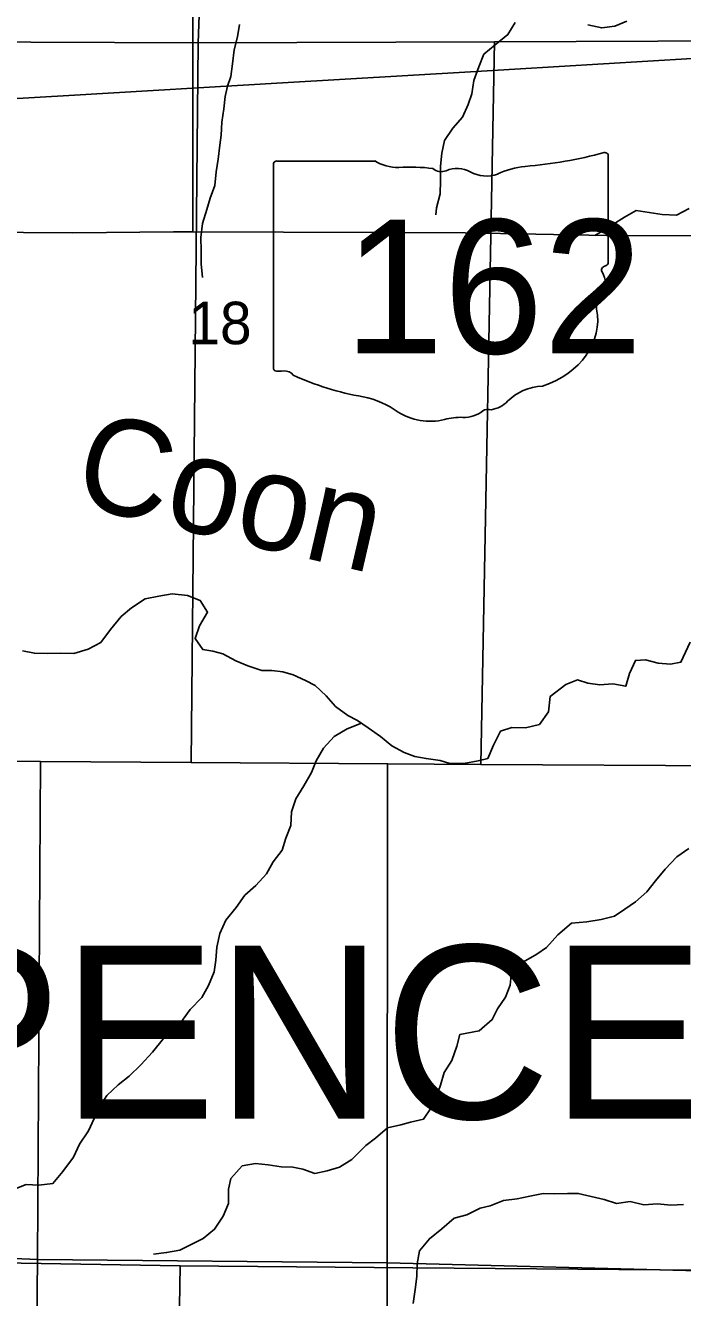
# Model space of a CAD drawing. Extents: x 1985906 to 2277390, y 930619 to 1324581.
# Drawn here: x 2066175 to 2069590, y 1124035 to 1130648 of the extents above; entities that cross this region are included whole.
import ezdxf

# ---------------------------------------------------------------- set-up
doc = ezdxf.new("R2010")
doc.units = 0
for name, color, linetype in [('GM_X_Minor_River', 7, 'Continuous'), ('GM_X_Minor_River_Text', 7, 'Continuous'), ('GM_X_Rail_Line', 7, 'Continuous'), ('GM_X_Section', 7, 'Continuous'), ('GM_X_Section_Text', 7, 'Continuous'), ('GM_X_State_Location', 7, 'Continuous'), ('GM_X_State_Route', 7, 'Continuous'), ('GM_X_State_Shield', 7, 'Continuous'), ('GM_X_Township_Road', 7, 'Continuous'), ('GM_X_Township_Text', 7, 'Continuous')]:
    doc.layers.add(name, color=color, linetype=linetype)

msp = doc.modelspace()

# ---------------------------------------------------------------- linework, layer by layer
at = {"layer": 'GM_X_Minor_River'}
for points in [[(2067286.9, 1130654), (2067276.7, 1130589.8), (2067260.4, 1130521.6), (2067250.2, 1130449.3), (2067242, 1130383.1), (2067225.8, 1130332.9), (2067213.6, 1130278.7), (2067205.3, 1130214.5), (2067195.1, 1130146.2), (2067192.9, 1130078), (2067184.7, 1130025.8), (2067176.5, 1129953.5), (2067166.2, 1129887.3), (2067160, 1129817), (2067135.7, 1129750.8), (2067117.5, 1129690.6), (2067095.2, 1129618.4), (2067086.9, 1129546.2), (2067088.7, 1129475.9), (2067088.5, 1129409.6), (2067094.4, 1129337.3)], [(2068307.8, 1129664.4), (2068311.9, 1129700.5), (2068330.2, 1129772.7), (2068332.4, 1129841), (2068332.6, 1129917.3), (2068338.9, 1129983.6), (2068353.1, 1130049.8), (2068395.5, 1130113.9), (2068445.8, 1130172), (2068476.1, 1130238.1), (2068494.4, 1130292.3), (2068504.6, 1130362.6), (2068530.9, 1130432.8), (2068557.2, 1130498.9), (2068615.6, 1130546.9), (2068682, 1130600.9), (2068720.3, 1130663)], [(2069097.7, 1130651.7), (2069169.9, 1130635.3), (2069238.2, 1130645.1), (2069300.5, 1130671)], [(2069134.6, 1129557), (2069162.7, 1129573), (2069227.1, 1129612.9), (2069287.4, 1129650.9), (2069349.7, 1129686.8), (2069416, 1129676.5), (2069484.2, 1129666.2), (2069558.5, 1129662), (2069624.8, 1129695.9)], [(2066159.2, 1127396.6), (2066221.4, 1127384.3), (2066289.6, 1127384.1), (2066357.9, 1127385.8), (2066426.1, 1127383.6), (2066500.5, 1127405.4), (2066566.8, 1127441.3), (2066617.2, 1127507.4), (2066671.6, 1127575.5), (2066725.9, 1127621.5), (2066796.3, 1127667.4), (2066868.6, 1127681.2), (2066936.9, 1127693.1), (2067017.2, 1127684.8), (2067083.4, 1127658.4), (2067121.3, 1127598), (2067079, 1127527.9), (2067056.7, 1127461.7), (2067096.7, 1127403.3), (2067148.8, 1127395.1), (2067201, 1127380.8), (2067269.1, 1127344.5), (2067331.3, 1127320.1), (2067403.5, 1127295.8), (2067455.7, 1127295.6), (2067511.9, 1127287.4), (2067566, 1127273.1), (2067630.2, 1127242.8), (2067680.3, 1127216.5), (2067738.3, 1127164.1), (2067786.4, 1127107.7), (2067850.5, 1127061.3), (2067900.6, 1127035), (2067956.7, 1126996.6), (2068020.8, 1126952.2), (2068078.8, 1126903.8), (2068143, 1126869.4), (2068199.1, 1126847.2), (2068257.3, 1126836.9), (2068329.5, 1126826.6), (2068379.7, 1126812.4), (2068454, 1126812.1), (2068528.3, 1126825.9), (2068578.5, 1126837.8), (2068606.8, 1126906), (2068643.2, 1126980.1), (2068703.4, 1126998), (2068773.7, 1126997.8), (2068846, 1127013.6), (2068892.4, 1127079.7), (2068902.7, 1127160), (2068983.1, 1127221.9), (2069043.4, 1127245.8), (2069097.6, 1127229.6), (2069159.8, 1127221.3), (2069228.1, 1127225.1), (2069294.3, 1127212.8), (2069314.5, 1127279), (2069344.8, 1127347.2), (2069397.1, 1127351), (2069463.2, 1127332.7), (2069527.5, 1127328.5), (2069581.7, 1127338.3), (2069630.2, 1127442.6)], [(2067921.8, 1127020.5), (2067846.2, 1126991), (2067779.9, 1126951.1), (2067723.5, 1126891), (2067685.2, 1126824.9), (2067660.9, 1126764.7), (2067622.5, 1126694.6), (2067580.2, 1126628.4), (2067557.9, 1126560.2), (2067553.7, 1126490), (2067527.4, 1126423.8), (2067509.1, 1126361.6), (2067462.8, 1126299.5), (2067428.5, 1126237.4), (2067372.1, 1126177.3), (2067315.7, 1126127.3), (2067269.4, 1126063.2), (2067217, 1125997.1), (2067184.7, 1125927), (2067170.4, 1125856.7), (2067164.2, 1125788.5), (2067156, 1125728.2), (2067125.6, 1125658.1), (2067091.3, 1125595.9), (2067030.9, 1125531.9), (2066994.6, 1125481.8), (2066960.4, 1125431.7), (2066892, 1125381.8), (2066835.5, 1125311.7), (2066775.1, 1125245.6), (2066714.7, 1125185.6), (2066656.4, 1125141.6), (2066598, 1125085.6), (2066553.6, 1125015.5), (2066531.4, 1124965.3), (2066503.1, 1124901.2), (2066456.7, 1124833.1), (2066424.4, 1124764.9), (2066370, 1124690.8), (2066317.6, 1124628.7), (2066245.3, 1124618.9), (2066179.1, 1124623.2), (2066112.8, 1124597.3)], [(2069623, 1126370.2), (2069560.6, 1126326.2), (2069500.2, 1126262.2), (2069449.9, 1126202.1), (2069403.5, 1126144.1), (2069345.2, 1126092), (2069290.8, 1126054.1), (2069236.5, 1126018.1), (2069166.2, 1126000.3), (2069091.9, 1125988.5), (2069013.6, 1125980.7), (2068941.1, 1125920.8), (2068882.7, 1125854.7), (2068832.5, 1125820.7), (2068764.1, 1125780.8), (2068699.6, 1125710.7), (2068693.5, 1125658.6), (2068669.2, 1125596.4), (2068628.9, 1125536.3), (2068600.6, 1125480.1), (2068532.2, 1125422.1), (2068431.7, 1125402.4), (2068417.5, 1125342.2), (2068391.2, 1125268), (2068350.9, 1125205.9), (2068332.6, 1125139.7), (2068310.3, 1125075.5), (2068284.1, 1125021.4), (2068243.7, 1124963.3), (2068175.4, 1124947.5), (2068125.2, 1124933.6), (2068056.9, 1124917.8), (2067994.5, 1124863.8), (2067944.2, 1124825.8), (2067871.7, 1124753.8), (2067807.4, 1124713.8), (2067743.1, 1124694), (2067678.8, 1124680.1), (2067616.7, 1124702.4), (2067564.5, 1124712.7), (2067504.3, 1124714.9), (2067436, 1124725.2), (2067369.8, 1124731.4), (2067301.5, 1124719.6), (2067243.1, 1124653.6), (2067230.9, 1124599.4), (2067230.7, 1124525.1), (2067202.4, 1124458.9), (2067158, 1124390.8), (2067097.7, 1124342.8), (2067033.3, 1124308.9), (2066977, 1124281), (2066908.7, 1124269.2), (2066840.5, 1124261.4)], [(2069595.4, 1124518.7), (2069529.2, 1124515), (2069458.9, 1124523.2), (2069388.7, 1124517.5), (2069318.5, 1124533.8), (2069246.2, 1124524), (2069182, 1124544.3), (2069115.8, 1124560.6), (2069047.6, 1124576.9), (2068991.4, 1124577.1), (2068925.1, 1124575.3), (2068864.9, 1124575.5), (2068796.6, 1124561.7), (2068730.3, 1124547.9), (2068660, 1124540.1), (2068589.7, 1124512.2), (2068537.5, 1124500.4), (2068469.1, 1124464.5), (2068402.8, 1124448.6), (2068338.4, 1124392.6), (2068274, 1124340.7), (2068223.6, 1124278.6), (2068211.4, 1124210.3), (2068209.2, 1124144.1), (2068201, 1124077.8), (2068190.7, 1124003.6)]]:
    msp.add_lwpolyline(points, dxfattribs=at)
at = {"layer": 'GM_X_Rail_Line'}
msp.add_lwpolyline([(2059278, 1129559.2), (2059588.8, 1129665.1), (2059783.5, 1129726.6), (2059970.3, 1129780.2), (2060094.8, 1129813.3), (2060243, 1129848), (2060398.3, 1129880.3), (2060548.9, 1129907.1), (2060663.9, 1129926), (2060805, 1129944.1), (2060901.2, 1129955.2), (2061004.5, 1129964.6), (2061312.7, 1129985.9), (2062021.3, 1130029.3), (2064136.2, 1130151.5), (2066400.1, 1130284.7), (2067511.6, 1130349.3), (2068488.2, 1130406.8), (2069639.9, 1130476.2), (2070618.1, 1130532.2), (2072378.3, 1130636.2), (2072584.2, 1130648.2)], dxfattribs=at)
at = {"layer": 'GM_X_Section'}
for points in [[(2064572.9, 1132151.7), (2067114.3, 1132142.5), (2067128.9, 1132142.5), (2067072.6, 1130558.7), (2065766.1, 1130562.9), (2064553, 1130566.9)], [(2067128.9, 1132142.5), (2069882.1, 1132132.5), (2069885.7, 1130568.2), (2068613.4, 1130563.9), (2067072.6, 1130558.7)], [(2067072.6, 1130558.7), (2067036.5, 1126816.7), (2066252.8, 1126821.7), (2065684.1, 1126825.3), (2065766.1, 1130562.9)], [(2068613.4, 1130563.9), (2068541.6, 1126807.1), (2068056.6, 1126810.2), (2067036.5, 1126816.7), (2067072.6, 1130558.7)], [(2069885.7, 1130568.2), (2069871.9, 1129469.5), (2069822.5, 1126798.9), (2068541.6, 1126807.1), (2068613.4, 1130563.9)], [(2064497.4, 1126832.9), (2065684.1, 1126825.3), (2066252.8, 1126821.7), (2066238.3, 1124233.7), (2064461.6, 1124308.6)], [(2066252.8, 1126821.7), (2067036.5, 1126816.7), (2068056.6, 1126810.2), (2068054.6, 1124215.5), (2066238.3, 1124233.7)], [(2068056.6, 1126810.2), (2068541.6, 1126807.1), (2069822.5, 1126798.9), (2069810.1, 1124171.4), (2068054.6, 1124215.5)], [(2064461.6, 1124308.6), (2066238.3, 1124233.7), (2066208.1, 1121446), (2064405.9, 1121455.7)], [(2066238.3, 1124233.7), (2068054.6, 1124215.5), (2068046.7, 1121436.2), (2067089.2, 1121441.3), (2066208.1, 1121446)], [(2068054.6, 1124215.5), (2069810.1, 1124171.4), (2069788.8, 1121427), (2068046.7, 1121436.2)]]:
    msp.add_lwpolyline(points, close=True, dxfattribs=at)
at = {"layer": 'GM_X_State_Route'}
for points in [[(2059259.3, 1129509), (2059496.5, 1129534.6), (2059704.2, 1129569.7), (2059876.7, 1129572.9), (2061343.5, 1129576.1), (2061941.1, 1129566.5), (2062810.2, 1129569.7), (2064618.9, 1129582.5), (2066421.2, 1129569.7), (2066944, 1129575.1)], [(2066944, 1129575.1), (2067044.4, 1129576.1), (2068460, 1129569.7), (2069194.9, 1129556.9), (2069682.4, 1129555)]]:
    msp.add_lwpolyline(points, dxfattribs=at)
at = {"layer": 'GM_X_State_Shield'}
for p, q in [((2069203.7, 1129417), (2069203.7, 1129969.7)), ((2067463.5, 1129925.3), (2067463.5, 1128868.7)), ((2067990.3, 1129943.5), (2067480.6, 1129943.5)), ((2069203.5, 1129417.1), (2069203.7, 1129417))]:
    msp.add_line(p, q, dxfattribs=at)
for centre, major_axis, start_param, end_param in [((2068583.8, 1131384.1), (1845.5, 0), 4.814394, 5.042369), ((2069184.4, 1129972), (19.4, 0), 6.141152, 7.989035), ((2067483.4, 1129927.6), (20.2, 0), 1.712693, 3.28349), ((2068111.6, 1130066.2), (195.5, 0), 4.042523, 4.731795), ((2068176.5, 1129350.3), (702, 0), 1.404758, 1.657858), ((2068335.8, 1129933.1), (56.4, 0), 3.836095, 5.185415), ((2068418.6, 1129810.9), (117.3, 0), 0.950623, 2.079405), ((2068570, 1129978.4), (141.1, 0), 4.081561, 5.145723), ((2068819.2, 1129620.8), (371.3, 0), 1.699011, 2.107814), ((2069199.2, 1129376.4), (30, 0), 1.883978, 3.671073), ((2069008.5, 1129306.5), (180, 0), 5.934695, 6.695948), ((2069183, 1129414.8), (20.7, 0), 5.05454, 6.418171), ((2069273.1, 1129185.6), (130.9, 0), 2.387724, 3.262537), ((2068687.2, 1129115.3), (461.6, 0), 5.101752, 6.440018), ((2067483.6, 1128866.4), (20.3, 0), 3.00124, 4.508301), ((2067486.7, 1128974.5), (155.2, 0), 4.665946, 4.897461), ((2067518.5, 1128807.7), (56, 0), 0.519207, 1.627899), ((2068225.1, 1129757.1), (1332.7, 0), 4.195997, 4.488961), ((2068881.8, 1128572.1), (252.8, 0), 1.647645, 2.488434), ((2067827.7, 1128394), (417, 0), 0.823519, 1.323587), ((2068278.7, 1128802.5), (264.6, 0), 4.026481, 4.996735), ((2068450.9, 1128723.4), (141, 0), 4.691044, 5.507374), ((2068578.4, 1128621), (39.7, 0), 1.147584, 2.315152), ((2068561.5, 1128766.3), (149.1, 0), 4.937069, 5.64225), ((2068431.6, 1128437.2), (217.4, 0), 1.495662, 1.94098)]:
    msp.add_ellipse(centre, major_axis=major_axis, ratio=0.8, start_param=start_param, end_param=end_param, dxfattribs=at)
at = {"layer": 'GM_X_Township_Road'}
for points in [[(2067044.4, 1129576.1), (2067048.4, 1135202.4), (2067066.2, 1135756.7), (2067140, 1140210.3)], [(2061776.3, 1124268.9), (2063421.8, 1124240.2), (2064288.7, 1124241), (2065221.8, 1124230), (2066979.6, 1124199.6), (2068188.3, 1124189.7), (2068188.3, 1124189.7)], [(2066942.8, 1121979), (2066979.6, 1124199.6)], [(2068188.3, 1124189.7), (2070544.5, 1124170.5), (2072287.5, 1124156.2)]]:
    msp.add_lwpolyline(points, dxfattribs=at)

# ---------------------------------------------------------------- texts
at = {"layer": 'GM_X_Minor_River_Text'}
msp.add_text('Coon', height=500.21, rotation=346.95487, dxfattribs=at).set_placement((2066410.1, 1128161.2))
at = {"layer": 'GM_X_Section_Text'}
msp.add_text('18', height=221, rotation=0.00001, dxfattribs=at).set_placement((2067021.6, 1128991))
at = {"layer": 'GM_X_State_Location'}
for s in ['s', 'r']:
    msp.add_text(s, height=1, dxfattribs=at).set_placement((2068314, 1129326.8))
msp.add_text('162', height=1, rotation=0.00001, dxfattribs=at).set_placement((2067961, 1129254))
at = {"layer": 'GM_X_State_Shield'}
msp.add_text('162', height=696.1, dxfattribs=at).set_placement((2067830.4, 1128943.2))
at = {"layer": 'GM_X_Township_Text'}
msp.add_text('SPENCER', height=900, rotation=0.00001, dxfattribs=at).set_placement((2064757.6, 1124965.4))

doc.saveas('drawing.dxf')
